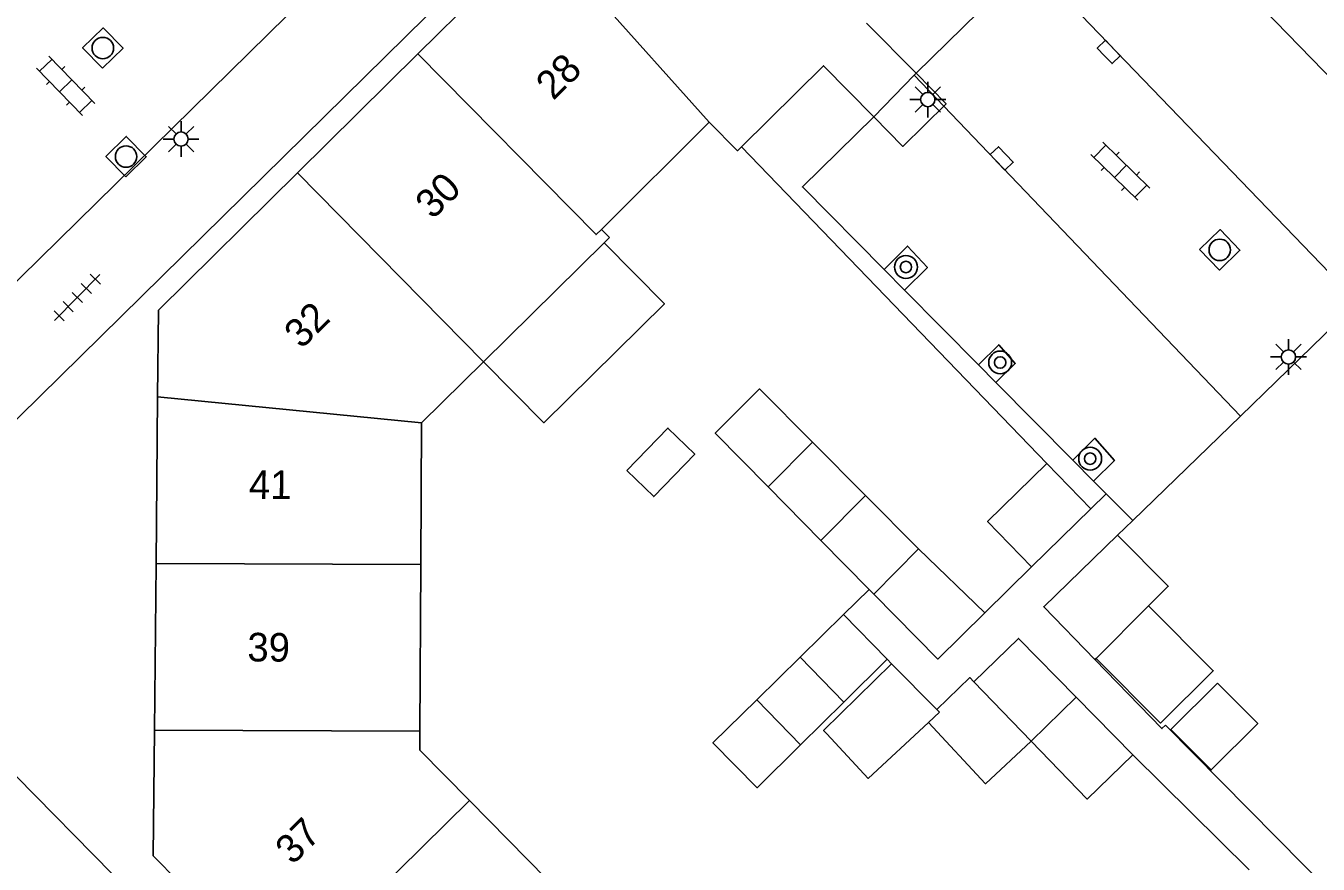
# Model space of a CAD drawing. Extents: x 128000 to 131008, y 398996 to 402500.
# Drawn here: x 129453.82 to 129499.01, y 399545.35 to 399574.67 of the extents above; entities that cross this region are included whole.
import ezdxf

# ---------------------------------------------------------------- set-up
doc = ezdxf.new("R2010")
doc.units = 0
for name, color, linetype in [('gg-afsc-erfafscheiding', 7, 'Continuous'), ('gg-anno-huisnummerreeks BGT', 7, 'Continuous'), ('gg-bbg-bijgebouw', 7, 'Continuous'), ('gg-bbg-gedigitaliseerde bebouwing', 7, 'Continuous'), ('gg-bbg-gedigitaliseerde bijgebouw', 7, 'Continuous'), ('gg-bbg-hoofdgebouw', 7, 'Continuous'), ('gg-bbg-luifel en loopbrug', 7, 'Continuous'), ('gg-bbg-tussenscheiding', 7, 'Continuous'), ('gg-knt-verharding', 7, 'Continuous'), ('gg-knt-verharding nz', 7, 'Continuous'), ('gt-symb-boom', 7, 'Continuous'), ('gt-symb-klinker verharding', 7, 'Continuous'), ('gt-symb-kolk', 7, 'Continuous'), ('gt-symb-lichtmast', 7, 'Continuous'), ('gt-symb-rioolschacht', 7, 'Continuous'), ('gt-symb-tegel verharding', 7, 'Continuous')]:
    doc.layers.add(name, color=color, linetype=linetype)

# ---------------------------------------------------------------- blocks, each defined once
blk = doc.blocks.new('gt0-BOOM')
at = {"layer": 'gt-symb-boom'}
for radius in [0.4, 0.2]:
    blk.add_circle((0, 0), radius, dxfattribs=at)
blk = doc.blocks.new('gt0-LMAST')
at = {"layer": 'gt-symb-lichtmast'}
for p, q in [((-0.005, 0.246), (-0.005, 0.621)), ((-0.182, 0.173), (-0.447, 0.438)), ((0.172, 0.173), (0.437, 0.438)), ((-0.255, -0.004), (-0.63, -0.004)), ((-0.182, -0.181), (-0.447, -0.446)), ((-0.005, -0.254), (-0.005, -0.629)), ((0.437, -0.446), (0.172, -0.181)), ((0.245, -0.004), (0.62, -0.004))]:
    blk.add_line(p, q, dxfattribs=at)
blk.add_circle((-0.005, -0.004), 0.25, dxfattribs=at)
blk = doc.blocks.new('gt0-RS')
at = {"layer": 'gt-symb-rioolschacht'}
blk.add_lwpolyline([(-0.5, -0.5), (0.5, -0.5), (0.5, 0.5), (-0.5, 0.5)], close=True, dxfattribs=at)
blk.add_circle((0, 0), 0.375, dxfattribs=at)
blk = doc.blocks.new('gt0-KL1')
at = {"layer": 'gt-symb-klinker verharding'}
for p, q in [((-1.15, 0.3), (1.15, 0.3)), ((-1, -0.3), (-1, 0.3)), ((-0.5, 0.3), (-0.5, 0.45)), ((0, -0.3), (0, 0.3)), ((0.5, 0.3), (0.5, 0.45)), ((1, -0.3), (1, 0.3)), ((-1.15, -0.3), (1.15, -0.3)), ((-0.5, -0.45), (-0.5, -0.3)), ((0.5, -0.45), (0.5, -0.3))]:
    blk.add_line(p, q, dxfattribs=at)
blk = doc.blocks.new('gt0-TEG1')
at = {"layer": 'gt-symb-tegel verharding'}
for p, q in [((-1.125, 0), (1.125, 0)), ((-0.9, -0.25), (-0.9, 0.25)), ((-0.45, -0.25), (-0.45, 0.25)), ((0, -0.25), (0, 0.25)), ((0.45, -0.25), (0.45, 0.25)), ((0.9, -0.25), (0.9, 0.25))]:
    blk.add_line(p, q, dxfattribs=at)
blk = doc.blocks.new('gt0-KOLK')
at = {"layer": 'gt-symb-kolk'}
blk.add_lwpolyline([(0, 0), (0.375, 0), (0.375, 0.4), (-0.375, 0.4), (-0.375, 0), (0, 0)], dxfattribs=at)

msp = doc.modelspace()

# ---------------------------------------------------------------- linework, layer by layer
at = {"layer": 'gg-afsc-erfafscheiding'}
for p, q in [((129478.843, 399570.432), (129489.53, 399559.36)), ((129500.394, 399564.999), (129496.295, 399561.021)), ((129496.295, 399561.021), (129492.526, 399557.365)), ((129491.06, 399557.77), (129491.602, 399558.299)), ((129492.526, 399557.365), (129491.995, 399556.85)), ((129488.99, 399555.75), (129487.354, 399554.133)), ((129482.42, 399554.08), (129483.307, 399554.956)), ((129483.94, 399552.51), (129484.092, 399552.356)), ((129509.819, 399533.877), (129493.675, 399550.209)), ((129496.6, 399545.15), (129492.529, 399549.17))]:
    msp.add_line(p, q, dxfattribs=at)
msp.add_lwpolyline([(129491.203, 399552.504), (129493.55, 399550.086), (129493.675, 399550.209)], dxfattribs=at)
at = {"layer": 'gg-bbg-bijgebouw'}
for p, q in [((129491.06, 399557.77), (129489.53, 399559.36)), ((129488.99, 399555.75), (129491.06, 399557.77)), ((129492.529, 399549.17), (129490.546, 399551.192))]:
    msp.add_line(p, q, dxfattribs=at)
for points in [[(129489.53, 399559.36), (129487.45, 399557.33), (129488.99, 399555.75)], [(129490.546, 399551.192), (129488.538, 399553.239), (129486.967, 399551.717)]]:
    msp.add_lwpolyline(points, dxfattribs=at)
at = {"layer": 'gg-bbg-gedigitaliseerde bebouwing'}
for p, q in [((129473.95, 399567.55), (129474.23, 399567.26)), ((129474.047, 399567.08), (129469.828, 399562.919)), ((129474.23, 399567.26), (129474.047, 399567.08)), ((129469.828, 399562.919), (129467.66, 399560.78)), ((129467.66, 399560.78), (129467.634, 399555.823)), ((129467.634, 399555.823), (129467.603, 399549.993))]:
    msp.add_line(p, q, dxfattribs=at)
for points in [[(129467.603, 399549.993), (129467.6, 399549.33), (129469.331, 399547.572)], [(129469.331, 399547.572), (129474.07, 399542.76), (129473.2, 399541.93)]]:
    msp.add_lwpolyline(points, dxfattribs=at)
at = {"layer": 'gg-bbg-gedigitaliseerde bijgebouw'}
for p, q in [((129481.334, 399560.103), (129483.187, 399558.236)), ((129481.625, 399556.665), (129479.78, 399558.539)), ((129483.187, 399558.236), (129485.04, 399556.37)), ((129483.307, 399554.956), (129481.625, 399556.665)), ((129485.04, 399556.37), (129483.47, 399554.79)), ((129483.47, 399554.79), (129483.307, 399554.956)), ((129491.244, 399552.544), (129493.085, 399554.38)), ((129482.42, 399554.08), (129480.901, 399552.587)), ((129483.94, 399552.51), (129482.42, 399554.08)), ((129480.901, 399552.587), (129479.381, 399551.094)), ((129482.424, 399551.014), (129483.94, 399552.51)), ((129484.092, 399552.356), (129485.676, 399550.754)), ((129488.976, 399549.642), (129486.967, 399551.717)), ((129480.908, 399549.518), (129482.424, 399551.014)), ((129485.772, 399550.657), (129485.39, 399550.304)), ((129485.676, 399550.754), (129485.772, 399550.657))]:
    msp.add_line(p, q, dxfattribs=at)
for points in [[(129479.78, 399558.539), (129477.93, 399560.42), (129479.48, 399561.97), (129481.334, 399560.103)], [(129493.085, 399554.38), (129495.344, 399552.113), (129493.503, 399550.278), (129491.244, 399552.544)], [(129485.39, 399550.304), (129483.275, 399548.344), (129481.827, 399549.907), (129481.72, 399550.022), (129484.092, 399552.356)], [(129495.488, 399551.68), (129496.9, 399550.264), (129495.271, 399548.64), (129493.859, 399550.056), (129495.488, 399551.68)], [(129479.381, 399551.094), (129477.85, 399549.59), (129479.39, 399548.02), (129480.908, 399549.518)], [(129488.976, 399549.642), (129490.931, 399547.623), (129492.529, 399549.17)]]:
    msp.add_lwpolyline(points, dxfattribs=at)
at = {"layer": 'gg-bbg-hoofdgebouw'}
for p, q in [((129484.95, 399573.01), (129483.224, 399574.766)), ((129467.535, 399573.685), (129463.319, 399569.521)), ((129483.47, 399571.49), (129484.882, 399572.94)), ((129484.882, 399572.94), (129484.95, 399573.01)), ((129473.95, 399567.55), (129477.72, 399571.3)), ((129458.431, 399561.695), (129458.376, 399555.866)), ((129458.376, 399555.866), (129458.321, 399550.036))]:
    msp.add_line(p, q, dxfattribs=at)
for points in [[(129472.6, 399577.02), (129471.75, 399577.85), (129467.535, 399573.685)], [(129478.843, 399570.432), (129481.71, 399573.27), (129483.47, 399571.49)], [(129477.72, 399571.3), (129478.71, 399570.3), (129478.843, 399570.432)], [(129463.319, 399569.521), (129458.46, 399564.72), (129458.431, 399561.695)], [(129458.321, 399550.036), (129458.28, 399545.64), (129462.765, 399541.095)]]:
    msp.add_lwpolyline(points, dxfattribs=at)
at = {"layer": 'gg-bbg-luifel en loopbrug'}
for p, q in [((129485.04, 399556.37), (129487.354, 399554.133)), ((129491.244, 399552.544), (129491.203, 399552.504))]:
    msp.add_line(p, q, dxfattribs=at)
for points in [[(129484.95, 399573.01), (129486.004, 399571.942), (129484.494, 399570.452), (129483.47, 399571.49)], [(129474.047, 399567.08), (129476.154, 399564.944), (129471.935, 399560.783), (129469.828, 399562.919)], [(129474.838, 399559.112), (129476.272, 399560.596), (129477.215, 399559.684), (129475.781, 399558.201), (129474.838, 399559.112)], [(129491.995, 399556.85), (129489.415, 399554.347), (129491.203, 399552.504)], [(129493.085, 399554.38), (129493.773, 399555.066), (129491.995, 399556.85)], [(129487.354, 399554.133), (129485.717, 399552.516), (129483.47, 399554.79)], [(129485.676, 399550.754), (129486.834, 399551.872), (129486.967, 399551.717)], [(129488.976, 399549.642), (129487.376, 399548.16), (129485.39, 399550.304)]]:
    msp.add_lwpolyline(points, dxfattribs=at)
at = {"layer": 'gg-bbg-tussenscheiding'}
for p, q in [((129472.6, 399577.02), (129477.72, 399571.3)), ((129463.319, 399569.521), (129469.828, 399562.919)), ((129458.431, 399561.695), (129467.66, 399560.78)), ((129481.334, 399560.103), (129479.78, 399558.539)), ((129483.187, 399558.236), (129481.625, 399556.665)), ((129458.376, 399555.866), (129467.634, 399555.823)), ((129480.901, 399552.587), (129482.424, 399551.014)), ((129479.381, 399551.094), (129480.908, 399549.518)), ((129490.546, 399551.192), (129488.976, 399549.642)), ((129458.321, 399550.036), (129467.603, 399549.993)), ((129462.765, 399541.095), (129469.331, 399547.572))]:
    msp.add_line(p, q, dxfattribs=at)
msp.add_lwpolyline([(129467.535, 399573.685), (129473.764, 399567.367), (129473.95, 399567.55)], dxfattribs=at)
at = {"layer": 'gg-knt-verharding'}
for p, q in [((129452.89, 399560.32), (129475.77, 399582.82)), ((129494.034, 399578.428), (129501.718, 399570.49)), ((129452.977, 399565.207), (129464.499, 399576.548)), ((129488.167, 399576.163), (129484.95, 399573.01)), ((129483.833, 399566.149), (129484.549, 399565.425)), ((129484.549, 399565.425), (129487.133, 399562.815)), ((129487.133, 399562.815), (129487.747, 399562.194)), ((129487.747, 399562.194), (129490.434, 399559.479)), ((129490.434, 399559.479), (129491.16, 399558.746)), ((129491.16, 399558.746), (129491.602, 399558.299)), ((129491.602, 399558.299), (129492.526, 399557.365)), ((129494.5, 399506.78), (129452.81, 399549.1))]:
    msp.add_line(p, q, dxfattribs=at)
for points in [[(129483.47, 399571.49), (129480.98, 399569.031), (129483.833, 399566.149)], [(129484.549, 399565.425), (129485.35, 399566.217), (129484.656, 399566.964), (129483.833, 399566.149)], [(129487.747, 399562.194), (129488.421, 399562.862), (129487.841, 399563.516), (129487.133, 399562.815)], [(129490.434, 399559.479), (129491.203, 399560.241), (129491.888, 399559.466), (129491.16, 399558.746)]]:
    msp.add_lwpolyline(points, dxfattribs=at)
at = {"layer": 'gg-knt-verharding nz'}
for p, q in [((129488.93, 399576.91), (129500.394, 399564.999)), ((129496.295, 399561.021), (129484.882, 399572.94))]:
    msp.add_line(p, q, dxfattribs=at)

# ---------------------------------------------------------------- block references
at = {"layer": 'gt-symb-boom'}
for p in [(129484.598, 399566.232), (129487.893, 399562.894), (129491.039, 399559.528)]:
    msp.add_blockref('gt0-BOOM', p, dxfattribs=at)
at = {"layer": 'gt-symb-klinker verharding'}
for p, rotation in [((129455.215, 399572.569), 134.02760489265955), ((129492.097, 399569.583), -44.270673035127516)]:
    msp.add_blockref('gt0-KL1', p, dxfattribs=dict(at, rotation=rotation))
at = {"layer": 'gt-symb-kolk'}
for p, rotation in [((129491.545, 399573.616), -46.215428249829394), ((129487.801, 399569.893), -46.21542824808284)]:
    msp.add_blockref('gt0-KOLK', p, dxfattribs=dict(at, rotation=rotation))
at = {"layer": 'gt-symb-lichtmast'}
for p in [(129485.367, 399572.094), (129459.256, 399570.712), (129497.979, 399563.09)]:
    msp.add_blockref('gt0-LMAST', p, dxfattribs=at)
at = {"layer": 'gt-symb-rioolschacht'}
for p, rotation in [((129456.515, 399573.891), 44.51376743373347), ((129457.328, 399570.096), 44.51376743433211), ((129495.571, 399566.833), -46.13442163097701)]:
    msp.add_blockref('gt0-RS', p, dxfattribs=dict(at, rotation=rotation))
at = {"layer": 'gt-symb-tegel verharding', "rotation": -134.6355794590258}
msp.add_blockref('gt0-TEG1', (129455.621, 399565.165), dxfattribs=at)

# ---------------------------------------------------------------- texts
at = {"layer": 'gg-anno-huisnummerreeks BGT'}
for s, rotation, p in [('28', 44.7, (129472.266, 399572.032)), ('30', 44.7, (129468.05, 399567.867)), ('32', 44.7, (129463.465, 399563.337)), ('41', 359.5, (129461.621, 399558.125)), ('39', 359.5, (129461.567, 399552.439)), ('37', 44.6, (129463.152, 399545.291))]:
    msp.add_text(s, height=1, rotation=rotation, dxfattribs=at).set_placement(p)

doc.saveas('drawing.dxf')
